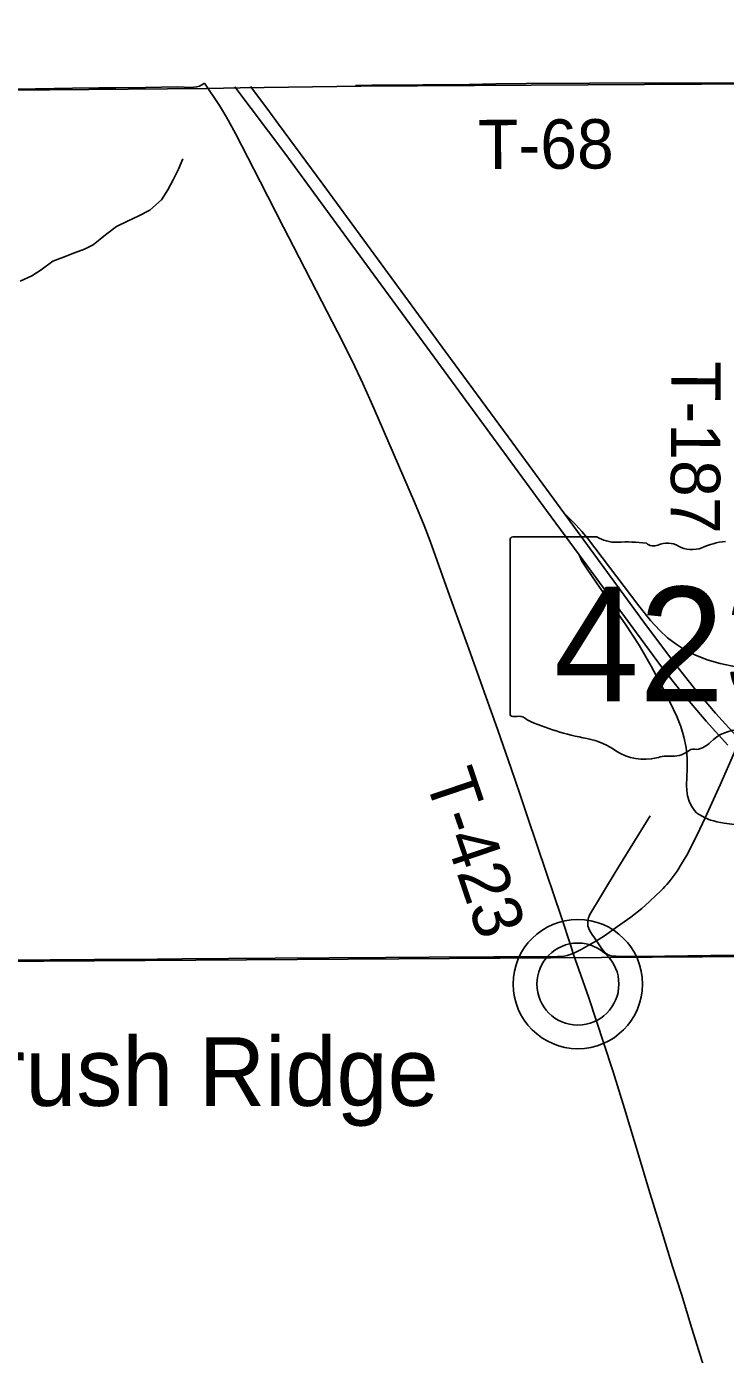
# Model space of a CAD drawing. Extents: x 1584893 to 1934202, y 663575 to 1091909.
# Drawn here: x 1783850 to 1788095, y 977341 to 985411 of the extents above; entities that cross this region are included whole.
import ezdxf

# ---------------------------------------------------------------- set-up
doc = ezdxf.new("R2010")
doc.units = 0
for name, color, linetype in [('GM_X_Adjacent_County', 7, 'Continuous'), ('GM_X_County', 7, 'Continuous'), ('GM_X_Interchange_Ramps', 7, 'Continuous'), ('GM_X_Minor_River', 7, 'Continuous'), ('GM_X_Section', 7, 'Continuous'), ('GM_X_State_Location', 7, 'Continuous'), ('GM_X_State_Route', 7, 'Continuous'), ('GM_X_State_Shield', 7, 'Continuous'), ('GM_X_Township', 7, 'Continuous'), ('GM_X_Township_Road', 7, 'Continuous'), ('GM_X_Township_Road_Text', 7, 'Continuous'), ('GM_X_Unincorporated', 7, 'Continuous'), ('GM_X_Unincorporated_Location', 7, 'Continuous'), ('GM_X_Unincorporated_Text', 7, 'Continuous'), ('GM_X_US_Route', 7, 'Continuous')]:
    doc.layers.add(name, color=color, linetype=linetype)

msp = doc.modelspace()

# ---------------------------------------------------------------- linework, layer by layer
at = {"layer": 'GM_X_Adjacent_County'}
msp.add_lwpolyline([(1798963, 1000817.5), (1798919.4, 995550.1), (1798958.2, 993982), (1798960.7, 990391.9), (1798944.1, 985118.7), (1793655.1, 985091.4), (1790446.1, 985072.3), (1788294.4, 985062.9), (1785879.4, 985048.8), (1785146.5, 985037.7), (1784945.3, 985034.8), (1783032.3, 985018.6), (1777599.8, 984995.7), (1776296.6, 985001.4), (1772301.8, 985036.8), (1771919.4, 985044.5), (1771011.6, 985062.3), (1767040.7, 985145.4), (1761102.7, 985171.2), (1756190.2, 985192.4)], dxfattribs=at)
at = {"layer": 'GM_X_County'}
msp.add_lwpolyline([(1756190.2, 985192.4), (1761102.7, 985171.2), (1767040.7, 985145.4), (1771011.6, 985062.3), (1771919.4, 985044.5), (1772301.8, 985036.8), (1776296.6, 985001.4), (1777599.8, 984995.7), (1783032.3, 985018.6), (1784945.3, 985034.8), (1785146.5, 985037.7), (1785879.4, 985048.8), (1788294.4, 985062.9), (1790446.1, 985072.3), (1793655.1, 985091.4), (1798944.1, 985118.7), (1804246.1, 985060.1), (1804440.3, 985060.6), (1804716.7, 985058.2), (1805633.6, 985059.6), (1809553.9, 985051.1), (1810918.2, 985032.9)], dxfattribs=at)
at = {"layer": 'GM_X_Interchange_Ramps'}
for points in [[(1787206.3, 982200.2), (1787222.9, 982162.2), (1787250.2, 982119.3), (1787311.7, 982029.9), (1787490.1, 981775.4), (1787570.3, 981651.5), (1787644.6, 981524.1), (1787736.3, 981349.9), (1787800.2, 981216.9), (1787824.2, 981155.9), (1787842.9, 981093.1), (1787855.8, 981028.8), (1787862.6, 980963.7), (1787863.3, 980898.1), (1787858.5, 980799.7), (1787859.8, 980767), (1787865.1, 980734.7), (1787874.7, 980703.3), (1787888.6, 980673.7), (1787898.1, 980658.6), (1787907, 980646.6), (1787920, 980633.1), (1787930.8, 980624.6), (1787953.9, 980611.5), (1787971, 980601.8)], [(1787971, 980601.8), (1788004.9, 980588.4), (1788024.2, 980582.7), (1788042.2, 980578.5), (1788087.2, 980569.8), (1788395.8, 980528.1), (1788476.2, 980512.6), (1788539.4, 980495.3), (1788600.9, 980472.9), (1788660.5, 980445.8), (1788732.3, 980406.2), (1788857, 980327.2), (1789116.7, 980155.4), (1789188.3, 980110.7), (1789283.5, 980055.6), (1789358.7, 980019.9), (1789386.6, 980006.8), (1789396.8, 980003), (1789406.9, 980000.7), (1789425.1, 979998.2)]]:
    msp.add_lwpolyline(points, dxfattribs=at)
at = {"layer": 'GM_X_Minor_River'}
msp.add_lwpolyline([(1783810, 983863.9), (1783882.4, 983895.2), (1783938.8, 983932.7), (1784009.5, 983984.1), (1784073.8, 984009.5), (1784140.1, 984034.9), (1784202.4, 984058.3), (1784254.8, 984083.9), (1784329.5, 984145.3), (1784396.1, 984194.7), (1784462.5, 984228.1), (1784530.9, 984259.5), (1784599.3, 984294.9), (1784670.1, 984358.3), (1784708.7, 984418), (1784739.4, 984479.9), (1784772.1, 984543.7), (1784798.8, 984607.6)], dxfattribs=at)
at = {"layer": 'GM_X_Section'}
msp.add_lwpolyline([(1788265.1, 979758.7), (1788243, 974477.8), (1783011.7, 974453.5), (1783029.6, 979724.4)], close=True, dxfattribs=at)
at = {"layer": 'GM_X_State_Route'}
for points in [[(1788364.9, 981472.7), (1788337.8, 981483.3), (1788303.5, 981493.2), (1788158.9, 981520.1), (1788062.7, 981539), (1787984.3, 981561.6), (1787908.4, 981592), (1787850.1, 981621.6), (1787794.8, 981656.5), (1787743.4, 981696.7), (1787695.7, 981741.3), (1787640.3, 981801.5), (1787568.3, 981890.5), (1787256.2, 982301.3), (1787222.3, 982341.5), (1787185.5, 982382.7), (1787112.8, 982455.5)], [(1787671.3, 980129.2), (1787699.6, 980156.4), (1787716.3, 980173.1), (1787727.4, 980184.7), (1787738.3, 980196.8), (1787752.1, 980212.6), (1787771.8, 980237.9), (1787800.8, 980277.3), (1787828.9, 980321.3), (1787859.7, 980374.7), (1787896.8, 980445.5), (1787940, 980533.9), (1787971, 980601.8), (1788062.2, 980802.2), (1788150.6, 981000.7), (1788162.2, 981026.6), (1788184.1, 981074.8), (1788267.9, 981259), (1788316.6, 981370.1), (1788364.9, 981472.7)], [(1787170.1, 979778.2), (1787218.5, 979801.2), (1787275.8, 979833.1), (1787311.4, 979855.1), (1787360.6, 979885.6), (1787439.6, 979942.3), (1787520.8, 979999), (1787586.3, 980050.6), (1787634.1, 980093.6), (1787671.3, 980129.2)], [(1783720.8, 979737.6), (1783992.5, 979739.6), (1784261.9, 979741.2), (1784477.7, 979741.6), (1784643.4, 979743.5), (1784794.3, 979745.4), (1785077.1, 979747.4), (1785360.5, 979748.4), (1785688.5, 979751.1), (1786032.8, 979753.1), (1786295.2, 979755.5), (1786687.2, 979757.2), (1786881.1, 979756.3), (1787014.1, 979756.3), (1787075, 979758.2), (1787114.3, 979762), (1787133.1, 979765.7), (1787170.1, 979778.2)], [(1788745.1, 974754.4), (1788722.6, 974822.1), (1788639.9, 975088.6), (1788522.8, 975464.7), (1788474.1, 975621.4), (1788421.6, 975794.1), (1788333.6, 976076.1), (1788276.7, 976257.2), (1788211, 976467.7), (1788127.5, 976738.4), (1787953.4, 977298.4), (1787890.2, 977497.7), (1787827.8, 977706.2), (1787772.7, 977874.5), (1787716.3, 978061.1), (1787629.4, 978342.8), (1787571.9, 978534.1), (1787481.5, 978835.8), (1787412.1, 979057.6), (1787355.7, 979231.3), (1787264.5, 979507), (1787215.9, 979645.6), (1787170.1, 979778.2)]]:
    msp.add_lwpolyline(points, dxfattribs=at)
at = {"layer": 'GM_X_State_Shield'}
for p, q in [((1787313.3, 982310), (1786803.7, 982310)), ((1786786.6, 982291.9), (1786786.6, 981235.2))]:
    msp.add_line(p, q, dxfattribs=at)
for centre, major_axis, start_param, end_param in [((1786806.5, 982294.1), (20.2, 0), 1.712693, 3.28349), ((1787434.7, 982432.7), (195.5, 0), 4.042523, 4.731795), ((1787499.5, 981716.8), (702, 0), 1.404758, 1.657858), ((1787658.9, 982299.6), (56.4, 0), 3.836095, 5.185415), ((1787741.7, 982177.5), (117.3, 0), 0.950623, 2.079405), ((1787893.1, 982345), (141.1, 0), 4.081561, 5.145723), ((1788142.3, 981987.3), (371.3, 0), 1.699011, 2.107814), ((1786806.7, 981232.9), (20.3, 0), 3.00124, 4.508301), ((1786809.8, 981341), (155.2, 0), 4.665946, 4.897461), ((1786841.5, 981174.3), (56, 0), 0.519207, 1.627899), ((1787548.1, 982123.6), (1332.7, 0), 4.195997, 4.488961), ((1788204.9, 980938.6), (252.8, 0), 1.647645, 2.488434), ((1787150.8, 980760.5), (417, 0), 0.823519, 1.323587), ((1787901.5, 980987.6), (39.7, 0), 1.147584, 2.315152), ((1787884.6, 981132.8), (149.1, 0), 4.937069, 5.64225), ((1787601.8, 981169), (264.6, 0), 4.026481, 4.996735), ((1787754.6, 980803.7), (217.4, 0), 1.495662, 1.94098), ((1787774, 981089.9), (141, 0), 4.691044, 5.507374)]:
    msp.add_ellipse(centre, major_axis=major_axis, ratio=0.8, start_param=start_param, end_param=end_param, dxfattribs=at)
at = {"layer": 'GM_X_Township'}
msp.add_lwpolyline([(1783032.3, 985018.6), (1784945.3, 985034.8), (1785146.5, 985037.7), (1785879.4, 985048.8), (1788294.4, 985062.9), (1790446.1, 985072.3), (1793655.1, 985091.4), (1798944.1, 985118.7), (1804246.1, 985060.1), (1804440.3, 985060.6), (1804716.7, 985058.2), (1805633.6, 985059.6), (1809553.9, 985051.1), (1809489.7, 979763.3), (1809470.3, 974481.1), (1809409.4, 966524.3)], dxfattribs=at)
at = {"layer": 'GM_X_Township_Road'}
for points in [[(1783033.7, 985023.6), (1783049.3, 985025.2), (1783065.7, 985026.1), (1783181.4, 985026.3), (1783426.6, 985028.5), (1783723, 985029.9), (1783903.6, 985031.5), (1784128.7, 985036.4), (1784289, 985038.6), (1784392.5, 985038.6), (1784571.3, 985040.8), (1784766.4, 985044.1), (1784848.2, 985040.9), (1784865.7, 985042.1), (1784882, 985044.2), (1784891.8, 985046.2), (1784899.4, 985048.8), (1784914.1, 985057.2), (1784930.2, 985067.3)], [(1787170.1, 979778.2), (1787155.5, 979823.8), (1787097.3, 980001.6), (1787008.9, 980265.9), (1786893.4, 980607.6), (1786846.6, 980747.5), (1786793.9, 980902.6), (1786711.7, 981134.3), (1786535.7, 981628.5), (1786419.6, 981952.7), (1786300.9, 982282.8), (1786265.6, 982377.9), (1786206.9, 982521.1), (1786075.9, 982820.7), (1786017, 982956.1), (1785959.4, 983091.8), (1785892.4, 983241.4), (1785843.3, 983345), (1785771.6, 983492.3), (1785643, 983739.4), (1785470.7, 984074.8), (1785410.1, 984191.1), (1785268.8, 984468.7), (1785118.4, 984760.1), (1785063.5, 984860.7), (1785022, 984931.2), (1784930.2, 985067.3)], [(1785847.2, 985053.4), (1785864.5, 985053.2), (1785946.5, 985053.8), (1786256.6, 985056.5), (1786537.9, 985059.4), (1786700.3, 985063.2), (1786884.5, 985065.4), (1787268.3, 985066.6), (1787713.5, 985067.9), (1787976.1, 985067.7), (1788173.1, 985068.9), (1788296.5, 985068.8)], [(1787311.4, 979855.1), (1787299.6, 979872), (1787283.6, 979895.1), (1787271.4, 979914.6), (1787264.3, 979929.4), (1787260, 979945.2), (1787258.5, 979961.5), (1787259.6, 979977.9), (1787263.2, 979994), (1787268.9, 980009.3), (1787276.3, 980024), (1787336.6, 980122.2), (1787378.7, 980192.9), (1787447.6, 980305.1), (1787637.3, 980613.5)], [(1789537.2, 979794.1), (1789438.4, 979790.5), (1789092.8, 979785.1), (1788780.1, 979777.8), (1788516.9, 979769.2), (1788270, 979767.7), (1788006.6, 979766.1), (1787726.8, 979761.9), (1787479.7, 979759.9), (1787430.3, 979760.3), (1787412.3, 979761.7), (1787393.4, 979765.1), (1787378.4, 979771), (1787364.5, 979781.4), (1787343.2, 979806.2), (1787311.4, 979855.1)]]:
    msp.add_lwpolyline(points, dxfattribs=at)
at = {"layer": 'GM_X_Unincorporated'}
for radius in [392.8, 249]:
    msp.add_circle((1787198.4, 979591.4), radius, dxfattribs=at)
at = {"layer": 'GM_X_Unincorporated_Location'}
msp.add_line((1787198.4, 979591.4), (1787198.4, 979591.4), dxfattribs=at)
at = {"layer": 'GM_X_US_Route'}
for points in [[(1788109.1, 981043.1), (1787977.3, 981189.1), (1787829.1, 981364.4), (1787707.3, 981518.9), (1787206.3, 982200.2), (1787007.4, 982470.5), (1785852.9, 984045.3), (1785418.1, 984642.1), (1785114.4, 985044.6)], [(1785380.6, 984817.7), (1785309.4, 984914.5), (1785209.6, 985045.7)], [(1788198.8, 981059.8), (1788184.1, 981074.8), (1788179.2, 981079.9), (1788035, 981237.3), (1787907, 981387), (1787784.5, 981541.4), (1787598.9, 981792), (1787112.8, 982455.5), (1786774.8, 982917), (1786396.3, 983432.9), (1785649.7, 984452.1), (1785380.6, 984817.7)]]:
    msp.add_lwpolyline(points, dxfattribs=at)

# ---------------------------------------------------------------- texts
at = {"layer": 'GM_X_State_Location'}
for s in ['s', 'r']:
    msp.add_text(s, height=1, dxfattribs=at).set_placement((1787637.1, 981693.3))
msp.add_text('423', height=1, rotation=0.00001, dxfattribs=at).set_placement((1787284.1, 981620.5))
at = {"layer": 'GM_X_State_Shield'}
msp.add_text('423', height=696.1, dxfattribs=at).set_placement((1787052.3, 981309.7))
at = {"layer": 'GM_X_Township_Road_Text'}
for s, rotation, p in [('T-68', 0.35138, (1786592.2, 984543.6)), ('T-187', 269.71284, (1787766.8, 983378.5)), ('T-423', 288.69859, (1786267.3, 980840.3))]:
    msp.add_text(s, height=300, rotation=rotation, dxfattribs=at).set_placement(p)
at = {"layer": 'GM_X_Unincorporated_Text'}
msp.add_text('Brush Ridge', height=417, rotation=0.00001, dxfattribs=at).set_placement((1783284.5, 978851.2))

doc.saveas('drawing.dxf')
